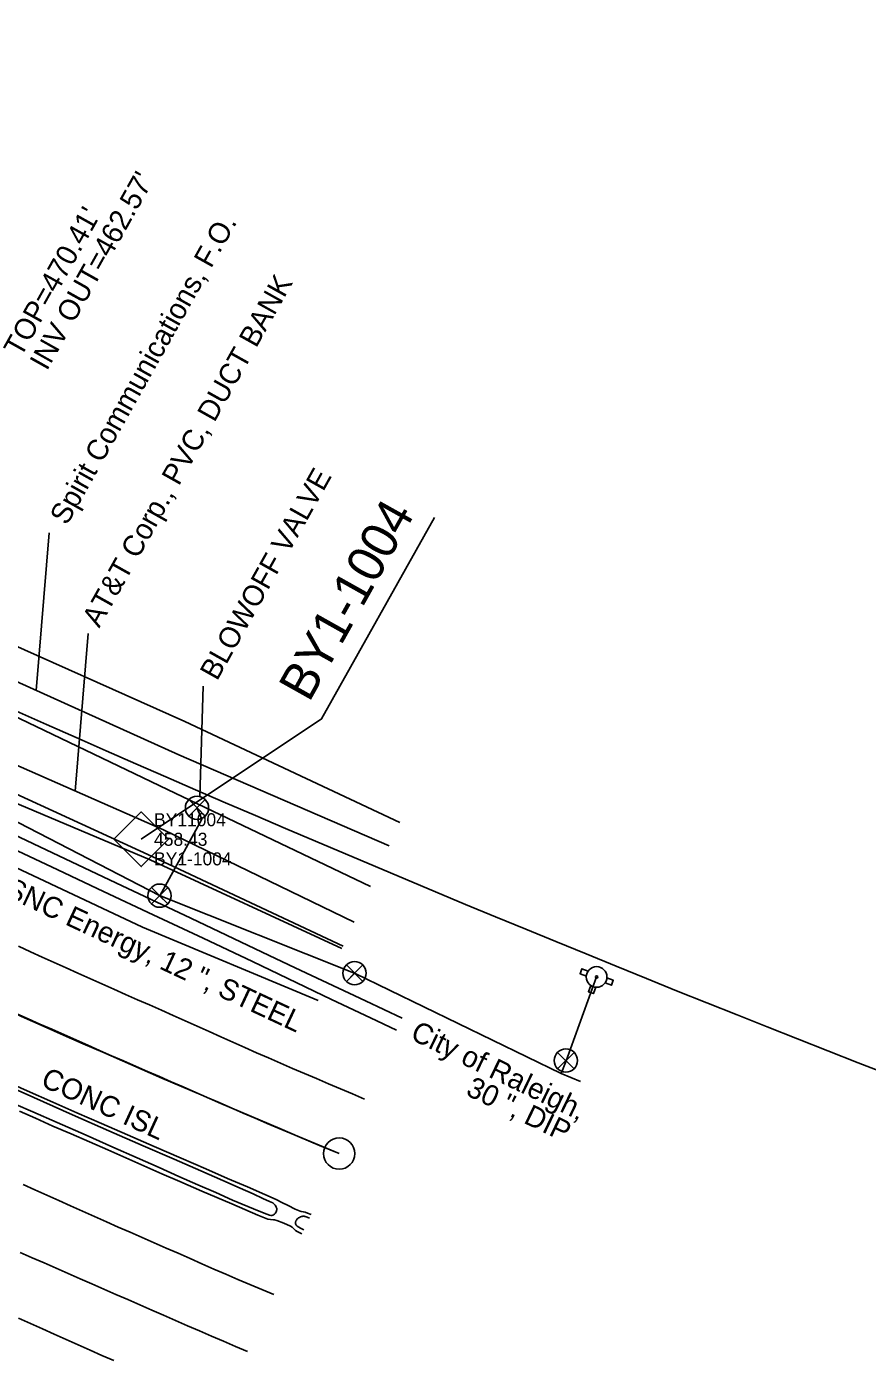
# Model space of a CAD drawing. Extents: x 2074109 to 2077820, y 741079 to 746031.
# Drawn here: x 2076381.3 to 2076542.4, y 742875.4 to 743130.7 of the extents above; entities that cross this region are included whole.
import ezdxf

# ---------------------------------------------------------------- set-up
doc = ezdxf.new("R2010")
doc.units = 0
for name, color, linetype in [('CTL Secondary Horizontal and Vertical CELL', 7, 'Continuous'), ('CTL Secondary Horizontal and Vertical Cogo Comment', 7, 'Continuous'), ('CTL Secondary Horizontal and Vertical Cogo Elevation', 7, 'Continuous'), ('CTL Secondary Horizontal and Vertical Cogo Number', 7, 'Continuous'), ('Exist Horizontal Alignment', 7, 'Continuous'), ('Exist Horizontal Alignment Point', 7, 'Continuous'), ('Exist Horizontal Baseline Alignment Station Label', 7, 'Continuous'), ('Exist Right of Way Line', 7, 'Continuous'), ('Exist Roads Curbs', 7, 'Continuous'), ('Exist Roads Curbs Text', 7, 'Continuous'), ('Exist Roads EOP', 7, 'Continuous'), ('Exist Roads EOT', 7, 'Continuous'), ('Exist Structure Minor Catch Basin Top Elevation', 7, 'Continuous'), ('Exist Structure Minor Pipes RCP 24 Inch Invert', 7, 'Continuous'), ('Exist Utilities Gas UG Line SUE LOS B', 7, 'Continuous'), ('Exist Utilities Gas UG Line SUE LOS B Text', 7, 'Continuous'), ('Exist Utilities Telephone UG Conduit SUE LOS B', 7, 'Continuous'), ('Exist Utilities Telephone UG Conduit SUE LOS B Text', 7, 'Continuous'), ('Exist Utilities Telephone UG Conduit SUE LOS C Leader', 7, 'Continuous'), ('Exist Utilities Telephone UG FO SUE LOS B', 7, 'Continuous'), ('Exist Utilities Telephone UG FO SUE LOS B Leader', 7, 'Continuous'), ('Exist Utilities Telephone UG FO SUE LOS B Text', 7, 'Continuous'), ('Exist Utilities TV UG FO Cable SUE LOS B', 7, 'Continuous'), ('Exist Utilities Water Fire Hydrant CELL', 7, 'Continuous'), ('Exist Utilities Water UG Line SUE LOS B', 7, 'Continuous'), ('Exist Utilities Water UG Line SUE LOS B Text', 7, 'Continuous'), ('Exist Utilities Water Valve CELL', 7, 'Continuous'), ('Exist Utilities Water Valve Leader', 7, 'Continuous'), ('Exist Utilities Water Valve Text', 7, 'Continuous'), ('Exist Vegetation Woods Line', 7, 'Continuous')]:
    doc.layers.add(name, color=color, linetype=linetype)

msp = doc.modelspace()

# ---------------------------------------------------------------- linework, layer by layer
at = {"layer": 'CTL Secondary Horizontal and Vertical CELL'}
msp.add_line((2076403.2, 742974.92), (2076403.2, 742974.92), dxfattribs=at)
msp.add_lwpolyline([(2076397.99, 742974.93), (2076403.23, 742980.18), (2076408.48, 742974.93), (2076403.24, 742969.68)], close=True, dxfattribs=at)
at = {"layer": 'Exist Horizontal Alignment'}
msp.add_arc((2077613.64, 745710.8), 3032.01, 242.28476, 247.25119, dxfattribs=at)
at = {"layer": 'Exist Horizontal Alignment Point'}
msp.add_circle((2076441.18, 742914.66), 3, dxfattribs=at)
at = {"layer": 'Exist Horizontal Baseline Alignment Station Label'}
msp.add_lwpolyline([(2076403.2, 742974.92), (2076437.82, 742997.99), (2076459.42, 743036.59)], dxfattribs=at)
at = {"layer": 'Exist Right of Way Line'}
msp.add_arc((2077913.16, 746443.07), 3769.72, 244.28216, 256.42986, dxfattribs=at)
at = {"layer": 'Exist Roads Curbs'}
for points in [[(2076311.8, 743007.53), (2076312.68, 743007.11), (2076319.83, 743003.76), (2076327.27, 743000.26), (2076335.35, 742996.45), (2076344.42, 742992.14), (2076353.49, 742987.83), (2076361.6, 742983.99), (2076370.97, 742979.57), (2076383.84, 742973.49), (2076398.38, 742966.6), (2076412.77, 742959.77), (2076426.42, 742953.29), (2076432.74, 742950.29), (2076446.25, 742943.92), (2076453.23, 742940.64)], [(2076379.22, 742924.06), (2076382.46, 742922.64), (2076387.15, 742920.59), (2076392.67, 742918.18), (2076397.82, 742915.91), (2076402.49, 742913.84), (2076406.68, 742911.98), (2076410.48, 742910.28), (2076414.08, 742908.68), (2076417.51, 742907.18), (2076420.76, 742905.76), (2076423.66, 742904.52), (2076425.87, 742903.6), (2076427.34, 742903.03), (2076427.81, 742902.87), (2076428.09, 742902.79), (2076428.17, 742902.78), (2076428.2, 742902.78), (2076428.23, 742902.78), (2076428.32, 742902.8), (2076428.42, 742902.83), (2076428.5, 742902.87), (2076428.59, 742902.91), (2076428.67, 742902.97), (2076428.75, 742903.03), (2076428.82, 742903.1), (2076428.96, 742903.27), (2076429.06, 742903.43), (2076429.11, 742903.52), (2076429.14, 742903.61), (2076429.17, 742903.69), (2076429.19, 742903.78), (2076429.2, 742903.87), (2076429.21, 742903.96), (2076429.21, 742904.05), (2076429.2, 742904.14), (2076429.18, 742904.23), (2076429.15, 742904.33), (2076429.11, 742904.42), (2076429.02, 742904.6), (2076428.91, 742904.77), (2076428.78, 742904.93), (2076428.64, 742905.06), (2076428.56, 742905.12), (2076428.44, 742905.19), (2076427.81, 742905.5), (2076426.56, 742906.08), (2076424.69, 742906.92), (2076422.18, 742908.04), (2076418.86, 742909.51), (2076414.65, 742911.35), (2076409.55, 742913.58), (2076403.59, 742916.18), (2076397.05, 742919.05), (2076390.07, 742922.12), (2076382.65, 742925.41), (2076374.88, 742928.86)], [(2076435.46, 742902.3), (2076435.01, 742902.49), (2076434.69, 742902.61), (2076434.57, 742902.63), (2076434.45, 742902.65), (2076434.34, 742902.65), (2076434.22, 742902.64), (2076434.1, 742902.63), (2076433.98, 742902.6), (2076433.75, 742902.51), (2076433.55, 742902.42), (2076433.38, 742902.32), (2076433.25, 742902.23), (2076433.14, 742902.13), (2076433.05, 742902.03), (2076432.97, 742901.92), (2076432.9, 742901.79), (2076432.87, 742901.72), (2076432.84, 742901.66), (2076432.82, 742901.58), (2076432.81, 742901.5), (2076432.8, 742901.42), (2076432.8, 742901.33), (2076432.81, 742901.24), (2076432.86, 742901.04), (2076432.94, 742900.92), (2076433.12, 742900.77), (2076433.79, 742900.35), (2076434.41, 742900.04)]]:
    msp.add_lwpolyline(points, dxfattribs=at)
at = {"layer": 'Exist Roads EOP'}
for points in [[(2076379.55, 742972.73), (2076387.23, 742969.07), (2076396.04, 742964.91), (2076405.51, 742960.46), (2076415.14, 742955.94), (2076424.59, 742951.47), (2076431.33, 742948.25), (2076439.72, 742944.22), (2076447.15, 742940.69), (2076452.16, 742938.33)], [(2076376.09, 742929.04), (2076381.37, 742926.68), (2076386.28, 742924.51), (2076390.88, 742922.49), (2076395.62, 742920.43), (2076400.58, 742918.27), (2076405.7, 742916.03), (2076410.88, 742913.77), (2076415.6, 742911.71), (2076419.79, 742909.9), (2076423.59, 742908.26), (2076426.91, 742906.81), (2076429.08, 742905.83), (2076430.18, 742905.28), (2076431.38, 742904.69), (2076432.76, 742904.03), (2076433.71, 742903.63), (2076433.87, 742903.58), (2076434.3, 742903.5), (2076434.68, 742903.41), (2076435.12, 742903.26), (2076435.78, 742903.01)], [(2076434.05, 742899.27), (2076433.53, 742899.51), (2076433.12, 742899.73), (2076432.8, 742899.94), (2076432.56, 742900.14), (2076432.47, 742900.23), (2076432.32, 742900.42), (2076432.19, 742900.53), (2076431.82, 742900.76), (2076430.58, 742901.34), (2076429.26, 742901.84), (2076428.78, 742901.96), (2076428.59, 742901.99), (2076428.03, 742902.02), (2076427.58, 742902.08), (2076427.49, 742902.1), (2076425.58, 742902.87), (2076420.6, 742905), (2076414.84, 742907.48), (2076410.62, 742909.3), (2076407.18, 742910.8), (2076403.74, 742912.32), (2076400.3, 742913.85), (2076396.84, 742915.38), (2076393.35, 742916.9), (2076389.82, 742918.43), (2076386.32, 742919.94), (2076382.95, 742921.43), (2076379.91, 742922.78)]]:
    msp.add_lwpolyline(points, dxfattribs=at)
at = {"layer": 'Exist Roads EOT'}
for points in [[(2076446.03, 742925.11), (2076443.73, 742926.09), (2076441.43, 742927.07), (2076439.13, 742928.05), (2076436.83, 742929.03), (2076434.53, 742930.01), (2076432.24, 742931), (2076429.95, 742932), (2076427.65, 742933), (2076425.36, 742934), (2076423.08, 742935.02), (2076420.8, 742936.04), (2076418.51, 742937.06), (2076416.23, 742938.07), (2076413.95, 742939.09), (2076411.66, 742940.11), (2076409.38, 742941.12), (2076407.1, 742942.14), (2076404.81, 742943.16), (2076402.53, 742944.17), (2076400.25, 742945.19), (2076397.96, 742946.21), (2076395.68, 742947.22), (2076393.39, 742948.24), (2076391.11, 742949.26), (2076388.83, 742950.28), (2076386.55, 742951.31), (2076384.28, 742952.34), (2076382, 742953.37), (2076379.72, 742954.41)], [(2076441.18, 742914.66), (2076438.87, 742915.61), (2076436.56, 742916.57), (2076434.26, 742917.53), (2076431.95, 742918.5), (2076429.65, 742919.48), (2076427.35, 742920.46), (2076425.05, 742921.44), (2076422.76, 742922.44), (2076420.47, 742923.44), (2076418.18, 742924.44), (2076415.89, 742925.43), (2076413.6, 742926.43), (2076411.3, 742927.43), (2076409.01, 742928.43), (2076406.72, 742929.43), (2076404.43, 742930.43), (2076402.14, 742931.42), (2076399.84, 742932.42), (2076397.55, 742933.42), (2076395.27, 742934.43), (2076392.98, 742935.44), (2076390.7, 742936.46), (2076388.41, 742937.47), (2076386.13, 742938.49), (2076383.84, 742939.5), (2076381.56, 742940.52), (2076379.27, 742941.53)], [(2076428.67, 742887.66), (2076426.36, 742888.62), (2076424.06, 742889.58), (2076421.75, 742890.54), (2076419.45, 742891.53), (2076417.16, 742892.53), (2076414.87, 742893.54), (2076412.59, 742894.55), (2076410.3, 742895.56), (2076408.01, 742896.56), (2076405.72, 742897.57), (2076403.43, 742898.57), (2076401.14, 742899.57), (2076398.85, 742900.57), (2076396.56, 742901.57), (2076394.27, 742902.58), (2076391.99, 742903.6), (2076389.71, 742904.63), (2076387.43, 742905.65), (2076385.15, 742906.67), (2076382.87, 742907.71), (2076380.6, 742908.75)], [(2076423.59, 742876.71), (2076421.29, 742877.69), (2076418.99, 742878.67), (2076416.7, 742879.65), (2076414.4, 742880.65), (2076412.11, 742881.65), (2076409.82, 742882.65), (2076407.53, 742883.66), (2076405.25, 742884.66), (2076402.96, 742885.66), (2076400.67, 742886.67), (2076398.38, 742887.67), (2076396.09, 742888.68), (2076393.8, 742889.68), (2076391.51, 742890.68), (2076389.22, 742891.69), (2076386.93, 742892.69), (2076384.64, 742893.69), (2076382.35, 742894.69), (2076380.06, 742895.7)], [(2076398, 742874.97), (2076395.71, 742875.98), (2076393.43, 742877), (2076391.14, 742878.01), (2076388.86, 742879.03), (2076386.58, 742880.04), (2076384.3, 742881.07), (2076382.01, 742882.09), (2076379.73, 742883.11)]]:
    msp.add_lwpolyline(points, dxfattribs=at)
at = {"layer": 'Exist Utilities Gas UG Line SUE LOS B'}
msp.add_lwpolyline([(2075996.08, 743328.1), (2076028.05, 743254.56), (2076033.74, 743242.95), (2076036.74, 743229.04), (2076040.38, 743218.46), (2076044.43, 743205.24), (2076049.54, 743192.7), (2076055.99, 743180.15), (2076059.89, 743167.76), (2076068.56, 743138.12), (2076068.53, 743138.04), (2076073.69, 743123.02), (2076077.5, 743117.33), (2076094.04, 743108.87), (2076148.84, 743082.51), (2076220.11, 743045.2), (2076259.6, 743025.74), (2076318.3, 742998.06), (2076360.46, 742978.31), (2076403.47, 742958.09), (2076437.14, 742944.03)], dxfattribs=at)
at = {"layer": 'Exist Utilities Telephone UG Conduit SUE LOS B'}
msp.add_lwpolyline([(2075672.89, 743341.39), (2075736.54, 743308.65), (2075796.69, 743278.05), (2075867.04, 743238.5), (2075921.9, 743209.46), (2075960.48, 743187.73), (2076008.51, 743166.58), (2076026.12, 743160.68), (2076048.83, 743145.45), (2076053.46, 743153.14), (2076083.51, 743134.83), (2076100.14, 743126.62), (2076153.6, 743096.75), (2076227.57, 743057.65), (2076265.35, 743038.75), (2076325.02, 743012.99), (2076370.03, 742993.2), (2076407.51, 742976.75), (2076444.05, 742959.06)], dxfattribs=at)
at = {"layer": 'Exist Utilities Telephone UG Conduit SUE LOS C Leader'}
msp.add_line((2076390.59, 742984.17), (2076393.08, 743014.4), dxfattribs=at)
at = {"layer": 'Exist Utilities Telephone UG FO SUE LOS B'}
msp.add_lwpolyline([(2075889.86, 743237.93), (2075895.59, 743228.51), (2075924.94, 743209.93), (2075958.41, 743190.94), (2075991.59, 743174.52), (2076008.89, 743165.82), (2076027.41, 743153.76), (2076049.09, 743142.61), (2076053.91, 743141.46), (2076059.01, 743140.99), (2076072.19, 743141.15), (2076089.2, 743137.48), (2076101.24, 743131.5), (2076156.95, 743103.14), (2076158.66, 743102.38), (2076232.03, 743071), (2076268.38, 743053.9), (2076329.12, 743025.97), (2076375.16, 743007.01), (2076410.42, 742991.12), (2076450.75, 742973.66)], dxfattribs=at)
at = {"layer": 'Exist Utilities Telephone UG FO SUE LOS B Leader'}
msp.add_line((2076383.09, 743003.44), (2076385.58, 743033.66), dxfattribs=at)
at = {"layer": 'Exist Utilities TV UG FO Cable SUE LOS B'}
for points in [[(2076079.54, 743131.47), (2076088.75, 743134.71), (2076100.72, 743130.58), (2076230.37, 743064.49), (2076267.06, 743047.02), (2076329.64, 743021), (2076373.86, 743003.6), (2076375.16, 743000.31), (2076408.25, 742984.45), (2076447.17, 742965.86)], [(2076083.6, 743130.45), (2076090.74, 743121.86), (2076099.09, 743116.59), (2076149.07, 743090.83), (2076226.38, 743054.36), (2076264.41, 743037.05), (2076323.79, 743010.38), (2076368.03, 742988.68), (2076370.37, 742987.68), (2076405.31, 742971.65), (2076441.93, 742954.46)], [(2076083.6, 743130.45), (2076090.73, 743121.86), (2076098.84, 743116.1), (2076148.75, 743090.35), (2076226.27, 743053.92), (2076264.15, 743036.52), (2076323.36, 743009.63), (2076368, 742988.68), (2076369.51, 742985.96), (2076404.98, 742971), (2076441.71, 742953.97)]]:
    msp.add_lwpolyline(points, dxfattribs=at)
at = {"layer": 'Exist Utilities Water Fire Hydrant CELL'}
msp.add_line((2076490.51, 742948.52), (2076490.51, 742948.52), dxfattribs=at)
for points in [[(2076488.54, 742948.7), (2076487.33, 742949.14), (2076487.68, 742950.1), (2076488.91, 742949.65)], [(2076492.13, 742947.38), (2076493.34, 742946.94), (2076493.69, 742947.9), (2076492.46, 742948.35)], [(2076489.37, 742946.9), (2076488.93, 742945.69), (2076489.89, 742945.34), (2076490.33, 742946.55)]]:
    msp.add_lwpolyline(points, dxfattribs=at)
for radius in [1.98, 0.243]:
    msp.add_circle((2076490.51, 742948.52), radius, dxfattribs=at)
at = {"layer": 'Exist Utilities Water UG Line SUE LOS B'}
for points in [[(2075822.78, 743289.56), (2075827.27, 743285.77), (2075840.04, 743277.92), (2075859.15, 743265.03), (2075885.55, 743248.54), (2075912.1, 743233.66), (2075938.18, 743219.55), (2075978.32, 743202.62), (2076004.37, 743190.72), (2076024.72, 743179.9), (2076058.28, 743162.37), (2076071.85, 743150.27), (2076099.45, 743125.15), (2076149.87, 743092.08), (2076225.21, 743053.38), (2076263, 743035.19), (2076322.41, 743007.95), (2076371.93, 742982.13), (2076406.73, 742964.12), (2076444.22, 742949.22), (2076483.69, 742930.03)], [(2076406.78, 742964.1), (2076411.46, 742972.59), (2076414.88, 742978.78), (2076413.92, 742980.96)], [(2076483.69, 742930.03), (2076484.68, 742932.47), (2076490.51, 742948.52)], [(2076487.4, 742928.48), (2076483.69, 742930.03)]]:
    msp.add_lwpolyline(points, dxfattribs=at)
at = {"layer": 'Exist Utilities Water Valve CELL'}
for points in [[(2076415.5, 742982.53), (2076412.35, 742979.38), (2076413.93, 742980.95), (2076415.5, 742979.38), (2076412.35, 742982.53)], [(2076408.34, 742965.69), (2076405.19, 742962.54), (2076406.76, 742964.11), (2076408.34, 742962.54), (2076405.19, 742965.69)], [(2076445.7, 742950.83), (2076442.55, 742947.68), (2076444.13, 742949.25), (2076445.7, 742947.68), (2076442.55, 742950.83)], [(2076486.19, 742934.07), (2076483.04, 742930.92), (2076484.62, 742932.5), (2076486.19, 742930.92), (2076483.04, 742934.07)]]:
    msp.add_lwpolyline(points, dxfattribs=at)
for centre in [(2076413.93, 742980.95), (2076406.76, 742964.11), (2076444.13, 742949.25), (2076484.62, 742932.5)]:
    msp.add_circle(centre, 2.23, dxfattribs=at)
at = {"layer": 'Exist Utilities Water Valve Leader'}
msp.add_line((2076414.47, 742983.11), (2076415.08, 743004.29), dxfattribs=at)
at = {"layer": 'Exist Vegetation Woods Line'}
msp.add_lwpolyline([(2076452.8, 742978.14), (2076411.57, 742997.51), (2076372.36, 743015), (2076332.34, 743031.67), (2076302.88, 743044.27), (2076275.96, 743054.74), (2076254.46, 743059.65), (2076231.08, 743070.25), (2076212.24, 743079.14), (2076197.2, 743091.07), (2076186.86, 743102.52), (2076184.31, 743113.37), (2076185.7, 743122.79), (2076183.65, 743131.36), (2076180.3, 743139.76), (2076155.91, 743151.77), (2076143.65, 743150.09), (2076137.94, 743137.99), (2076140.74, 743129.52), (2076148.47, 743119.68), (2076149.8, 743116.21), (2076142.91, 743116.48), (2076122.59, 743129.22), (2076117.94, 743141.67)], dxfattribs=at)

# ---------------------------------------------------------------- texts
at = {"layer": 'CTL Secondary Horizontal and Vertical Cogo Comment'}
msp.add_text('BY1-1004', height=2.5, dxfattribs=at).set_placement((2076405.7, 742969.92))
at = {"layer": 'CTL Secondary Horizontal and Vertical Cogo Elevation'}
msp.add_text('458.43', height=2.5, dxfattribs=at).set_placement((2076405.7, 742973.67))
at = {"layer": 'CTL Secondary Horizontal and Vertical Cogo Number'}
msp.add_text('BY11004', height=2.5, dxfattribs=at).set_placement((2076405.7, 742977.42))
at = {"layer": 'Exist Horizontal Baseline Alignment Station Label'}
msp.add_text('BY1-1004', height=7, rotation=60.742, dxfattribs=at).set_placement((2076435.41, 743001.01))
at = {"layer": 'Exist Roads Curbs Text'}
msp.add_text('CONC ISL', height=4, rotation=335.3122, dxfattribs=at).set_placement((2076383.76, 742927.71))
at = {"layer": 'Exist Structure Minor Catch Basin Top Elevation'}
msp.add_text("TOP=470.41'", height=4, rotation=60.7411, dxfattribs=at).set_placement((2076380.18, 743067.16))
at = {"layer": 'Exist Structure Minor Pipes RCP 24 Inch Invert'}
msp.add_text("INV OUT=462.57'", height=4, rotation=60.7411, dxfattribs=at).set_placement((2076385.16, 743064.6))
at = {"layer": 'Exist Utilities Gas UG Line SUE LOS B Text'}
msp.add_text('PSNC Energy, 12 ", STEEL', height=4, rotation=334.8952, dxfattribs=at).set_placement((2076373.66, 742965.61))
at = {"layer": 'Exist Utilities Telephone UG Conduit SUE LOS B Text'}
msp.add_text('AT&T Corp., PVC, DUCT BANK', height=4, rotation=60.742, dxfattribs=at).set_placement((2076395.19, 743015.3))
at = {"layer": 'Exist Utilities Telephone UG FO SUE LOS B Text'}
msp.add_text('Spirit Communications, F.O.', height=4, rotation=60.742, dxfattribs=at).set_placement((2076389.01, 743034.96))
at = {"layer": 'Exist Utilities Water UG Line SUE LOS B Text'}
for s, p in [('City of Raleigh, ', (2076454.6, 742936.68)), ('30 ", DIP', (2076465.24, 742925.98))]:
    msp.add_text(s, height=4, rotation=334.2246, dxfattribs=at).set_placement(p)
at = {"layer": 'Exist Utilities Water Valve Text'}
msp.add_text('BLOWOFF VALVE', height=4, rotation=60.742, dxfattribs=at).set_placement((2076417.77, 743005.15))

doc.saveas('drawing.dxf')
